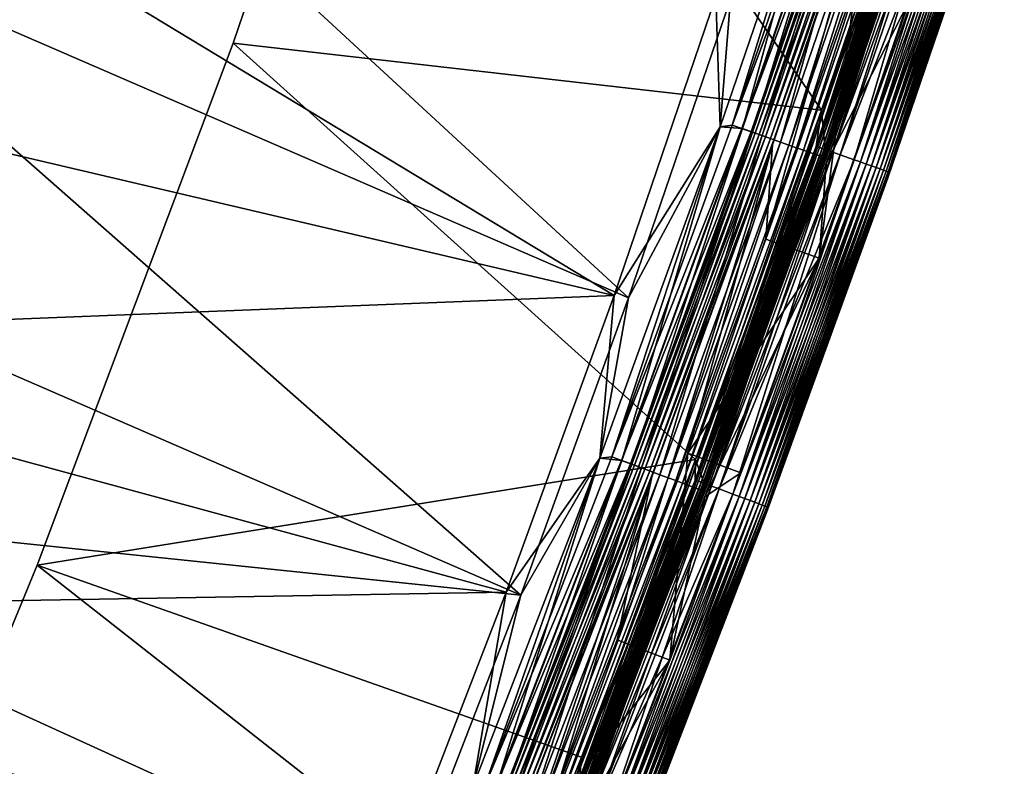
# Model space of a CAD drawing. Header units: metres. Extents: x -1 to 1402, y -1402 to 1.
# Tile 328 of 453: x 1301 to 1353, y -786 to -746. Entities that reach past the tile are written whole.
import ezdxf

# ---------------------------------------------------------------- set-up
doc = ezdxf.new("R2010")
doc.units = ezdxf.units.M

msp = doc.modelspace()

# ---------------------------------------------------------------- linework, layer by layer
at = {"layer": 'None'}
for points in [[(1312.189575, -747.530945, -83.5), (1321.680176, -719.63385, -83.5), (1343.28894, -751.071167, -83.5)], [(1312.189575, -747.530945, -80), (1343.289673, -751.069153, -80), (1321.680176, -719.63385, -80)], [(1312.189575, -747.530945, -620), (1321.680176, -719.63385, -620), (1343.289673, -751.069153, -620)], [(1312.189575, -747.530945, -616.5), (1343.28894, -751.071167, -616.5), (1321.680176, -719.63385, -616.5)], [(1321.680176, -719.63385, -83.5), (1312.189575, -747.530945, -83.5), (1321.680176, -719.63385, -80)], [(1312.189575, -747.530945, -83.5), (1312.189575, -747.530945, -80), (1321.680176, -719.63385, -80)], [(1321.680176, -719.63385, -620), (1312.189575, -747.530945, -620), (1321.680176, -719.63385, -616.5)], [(1312.189575, -747.530945, -620), (1312.189575, -747.530945, -616.5), (1321.680176, -719.63385, -616.5)], [(1321.680176, -719.63385, -83.5), (1349.375122, -733.094666, -83.5), (1343.28894, -751.071167, -83.5)], [(1343.289673, -751.069153, -80), (1349.375854, -733.092468, -80), (1321.680176, -719.63385, -80)], [(1321.680176, -719.63385, -620), (1349.375854, -733.092468, -620), (1343.289673, -751.069153, -620)], [(1343.28894, -751.071167, -616.5), (1349.375122, -733.094666, -616.5), (1321.680176, -719.63385, -616.5)], [(1349.067627, -735.228455, -616.423889), (1349.375122, -733.094666, -616.5), (1343.015015, -752.983154, -616.423889)], [(1349.375122, -733.094666, -616.5), (1343.28894, -751.071167, -616.5), (1343.015015, -752.983154, -616.423889)], [(1343.28894, -751.071167, -83.5), (1349.375122, -733.094666, -83.5), (1349.067627, -735.228455, -83.576118)], [(1343.480469, -753.146851, -80.086723), (1349.375854, -733.092468, -80), (1343.289673, -751.069153, -80)], [(1343.289673, -751.069153, -620), (1349.375854, -733.092468, -620), (1349.536133, -735.383118, -619.913269)], [(1343.480469, -753.146851, -80.086723), (1349.536133, -735.383118, -80.086723), (1349.375854, -733.092468, -80)], [(1343.015015, -752.983154, -83.576118), (1343.28894, -751.071167, -83.5), (1349.067627, -735.228455, -83.576118)], [(1349.231812, -735.282654, -83.66861), (1343.015015, -752.983154, -83.576118), (1349.067627, -735.228455, -83.576118)], [(1349.067627, -735.228455, -616.423889), (1343.015015, -752.983154, -616.423889), (1343.178101, -753.040527, -616.33136)], [(1349.231812, -735.282654, -83.66861), (1343.178101, -753.040527, -83.66861), (1343.015015, -752.983154, -83.576118)], [(1349.231812, -735.282654, -616.33136), (1349.067627, -735.228455, -616.423889), (1343.178101, -753.040527, -616.33136)], [(1349.37561, -735.330139, -83.792892), (1343.178101, -753.040527, -83.66861), (1349.231812, -735.282654, -83.66861)], [(1343.178101, -753.040527, -616.33136), (1343.321045, -753.09082, -616.207092), (1349.231812, -735.282654, -616.33136)], [(1349.37561, -735.330139, -83.792892), (1343.321045, -753.09082, -83.792892), (1343.178101, -753.040527, -83.66861)], [(1343.480469, -753.146851, -619.913269), (1343.289673, -751.069153, -620), (1349.536133, -735.383118, -619.913269)], [(1343.321045, -753.09082, -616.207092), (1349.37561, -735.330139, -616.207092), (1349.231812, -735.282654, -616.33136)], [(1349.493652, -735.369141, -83.944359), (1343.321045, -753.09082, -83.792892), (1349.37561, -735.330139, -83.792892)], [(1343.321045, -753.09082, -616.207092), (1343.438232, -753.132019, -616.055664), (1349.37561, -735.330139, -616.207092)], [(1349.493652, -735.369141, -83.944359), (1343.438232, -753.132019, -83.944359), (1343.321045, -753.09082, -83.792892)], [(1343.438232, -753.132019, -616.055664), (1349.493652, -735.369141, -616.055664), (1349.37561, -735.330139, -616.207092)], [(1349.493652, -735.369141, -83.944359), (1349.581543, -735.398071, -84.117317), (1343.438232, -753.132019, -83.944359)], [(1349.493652, -735.369141, -616.055664), (1343.438232, -753.132019, -616.055664), (1343.525513, -753.16272, -615.88269)], [(1343.438232, -753.132019, -83.944359), (1349.581543, -735.398071, -84.117317), (1343.525513, -753.16272, -84.117317)], [(1343.885376, -753.289307, -80.193909), (1349.536133, -735.383118, -80.086723), (1343.480469, -753.146851, -80.086723)], [(1343.480469, -753.146851, -619.913269), (1349.536133, -735.383118, -619.913269), (1349.943726, -735.517639, -619.806091)], [(1349.943726, -735.517639, -619.806091), (1343.885376, -753.289307, -619.806091), (1343.480469, -753.146851, -619.913269)], [(1349.581543, -735.398071, -615.88269), (1349.493652, -735.369141, -616.055664), (1343.525513, -753.16272, -615.88269)], [(1343.525513, -753.16272, -84.117317), (1349.581543, -735.398071, -84.117317), (1349.635498, -735.415894, -84.305313)], [(1343.525513, -753.16272, -615.88269), (1343.579102, -753.18158, -615.694702), (1349.581543, -735.398071, -615.88269)], [(1343.525513, -753.16272, -84.117317), (1349.635498, -735.415894, -84.305313), (1343.579102, -753.18158, -84.305313)], [(1343.579102, -753.18158, -615.694702), (1349.635498, -735.415894, -615.694702), (1349.581543, -735.398071, -615.88269)], [(1343.579102, -753.18158, -84.305313), (1349.635498, -735.415894, -84.305313), (1349.561523, -735.727722, -84.5)], [(1343.579102, -753.18158, -615.694702), (1349.561523, -735.727722, -615.5), (1349.635498, -735.415894, -615.694702)], [(1343.885376, -753.289307, -80.193909), (1349.943726, -735.517639, -80.193909), (1349.536133, -735.383118, -80.086723)], [(1344.278442, -753.427612, -80.342545), (1349.943726, -735.517639, -80.193909), (1343.885376, -753.289307, -80.193909)], [(1350.339478, -735.648254, -619.657471), (1343.885376, -753.289307, -619.806091), (1349.943726, -735.517639, -619.806091)], [(1344.278442, -753.427612, -80.342545), (1350.339478, -735.648254, -80.342545), (1349.943726, -735.517639, -80.193909)], [(1343.579102, -753.18158, -84.305313), (1349.561523, -735.727722, -84.5), (1343.503662, -753.479797, -84.5)], [(1343.503662, -753.479797, -84.5), (1349.561523, -735.727722, -84.5), (1343.503662, -753.479797, -615.5)], [(1343.503662, -753.479797, -615.5), (1349.561523, -735.727722, -84.5), (1349.561523, -735.727722, -615.5)], [(1343.503662, -753.479797, -615.5), (1349.561523, -735.727722, -615.5), (1343.579102, -753.18158, -615.694702)], [(1350.339478, -735.648254, -619.657471), (1344.278442, -753.427612, -619.657471), (1343.885376, -753.289307, -619.806091)], [(1345.012695, -753.685852, -80.758751), (1350.339478, -735.648254, -80.342545), (1344.278442, -753.427612, -80.342545)], [(1351.078491, -735.892212, -619.241272), (1344.278442, -753.427612, -619.657471), (1350.339478, -735.648254, -619.657471)], [(1344.278442, -753.427612, -619.657471), (1351.078491, -735.892212, -619.241272), (1345.012695, -753.685852, -619.241272)], [(1345.012695, -753.685852, -80.758751), (1351.078491, -735.892212, -80.758751), (1350.339478, -735.648254, -80.342545)], [(1345.347168, -753.803528, -81.021721), (1351.078491, -735.892212, -80.758751), (1345.012695, -753.685852, -80.758751)], [(1351.078491, -735.892212, -619.241272), (1351.415283, -736.003357, -618.978271), (1345.012695, -753.685852, -619.241272)], [(1351.415283, -736.003357, -618.978271), (1345.347168, -753.803528, -618.978271), (1345.012695, -753.685852, -619.241272)], [(1345.347168, -753.803528, -81.021721), (1351.415283, -736.003357, -81.021721), (1351.078491, -735.892212, -80.758751)], [(1345.65564, -753.912048, -81.318016), (1351.415283, -736.003357, -81.021721), (1345.347168, -753.803528, -81.021721)], [(1351.415283, -736.003357, -618.978271), (1351.72583, -736.105835, -618.682007), (1345.347168, -753.803528, -618.978271)], [(1351.72583, -736.105835, -618.682007), (1345.65564, -753.912048, -618.682007), (1345.347168, -753.803528, -618.978271)], [(1345.65564, -753.912048, -81.318016), (1351.72583, -736.105835, -81.318016), (1351.415283, -736.003357, -81.021721)], [(1345.935181, -754.010376, -81.645058), (1351.72583, -736.105835, -81.318016), (1345.65564, -753.912048, -81.318016)], [(1351.72583, -736.105835, -618.682007), (1352.007202, -736.19873, -618.354919), (1345.65564, -753.912048, -618.682007)], [(1345.935181, -754.010376, -81.645058), (1352.007202, -736.19873, -81.645058), (1351.72583, -736.105835, -81.318016)], [(1352.007202, -736.19873, -618.354919), (1345.935181, -754.010376, -618.354919), (1345.65564, -753.912048, -618.682007)], [(1346.183228, -754.097656, -81.999626), (1352.007202, -736.19873, -81.645058), (1345.935181, -754.010376, -81.645058)], [(1352.007202, -736.19873, -618.354919), (1352.256836, -736.281128, -618.000366), (1345.935181, -754.010376, -618.354919)], [(1352.256836, -736.281128, -618.000366), (1346.183228, -754.097656, -618.000366), (1345.935181, -754.010376, -618.354919)], [(1346.183228, -754.097656, -81.999626), (1352.256836, -736.281128, -81.999626), (1352.007202, -736.19873, -81.645058)], [(1346.397583, -754.173035, -82.378365), (1352.256836, -736.281128, -81.999626), (1346.183228, -754.097656, -81.999626)], [(1346.183228, -754.097656, -618.000366), (1352.256836, -736.281128, -618.000366), (1352.472656, -736.352356, -617.621643)], [(1346.397583, -754.173035, -617.621643), (1346.183228, -754.097656, -618.000366), (1352.472656, -736.352356, -617.621643)], [(1346.397583, -754.173035, -82.378365), (1352.472656, -736.352356, -82.378365), (1352.256836, -736.281128, -81.999626)], [(1346.575806, -754.235718, -82.777924), (1352.472656, -736.352356, -82.378365), (1346.397583, -754.173035, -82.378365)], [(1352.472656, -736.352356, -617.621643), (1352.6521, -736.411621, -617.222046), (1346.397583, -754.173035, -617.621643)], [(1352.6521, -736.411621, -617.222046), (1346.575806, -754.235718, -617.222046), (1346.397583, -754.173035, -617.621643)], [(1346.575806, -754.235718, -82.777924), (1352.6521, -736.411621, -82.777924), (1352.472656, -736.352356, -82.378365)], [(1346.716064, -754.285034, -83.194672), (1352.6521, -736.411621, -82.777924), (1346.575806, -754.235718, -82.777924)], [(1352.6521, -736.411621, -617.222046), (1352.793213, -736.458191, -616.805359), (1346.575806, -754.235718, -617.222046)], [(1352.793213, -736.458191, -616.805359), (1346.716064, -754.285034, -616.805359), (1346.575806, -754.235718, -617.222046)], [(1346.716064, -754.285034, -83.194672), (1352.793213, -736.458191, -83.194672), (1352.6521, -736.411621, -82.777924)], [(1346.817139, -754.320618, -83.623909), (1352.793213, -736.458191, -83.194672), (1346.716064, -754.285034, -83.194672)], [(1346.716064, -754.285034, -616.805359), (1352.793213, -736.458191, -616.805359), (1352.89502, -736.49176, -616.376099)], [(1346.817139, -754.320618, -616.376099), (1346.716064, -754.285034, -616.805359), (1352.89502, -736.49176, -616.376099)], [(1346.817139, -754.320618, -83.623909), (1352.89502, -736.49176, -83.623909), (1352.793213, -736.458191, -83.194672)], [(1346.878418, -754.342163, -84.060677), (1352.89502, -736.49176, -83.623909), (1346.817139, -754.320618, -83.623909)], [(1352.89502, -736.49176, -616.376099), (1352.956665, -736.512146, -615.939331), (1346.817139, -754.320618, -616.376099)], [(1352.956665, -736.512146, -615.939331), (1346.878418, -754.342163, -615.939331), (1346.817139, -754.320618, -616.376099)], [(1346.878418, -754.342163, -84.060677), (1352.956665, -736.512146, -84.060677), (1352.89502, -736.49176, -83.623909)], [(1352.884766, -736.825806, -84.5), (1352.956665, -736.512146, -84.060677), (1346.878418, -754.342163, -84.060677)], [(1352.956665, -736.512146, -615.939331), (1352.884766, -736.825806, -615.5), (1346.878418, -754.342163, -615.939331)], [(1346.804932, -754.642273, -84.5), (1352.884766, -736.825806, -84.5), (1346.878418, -754.342163, -84.060677)], [(1346.804932, -754.642273, -615.5), (1352.884766, -736.825806, -615.5), (1346.804932, -754.642273, -84.5)], [(1346.804932, -754.642273, -84.5), (1352.884766, -736.825806, -615.5), (1352.884766, -736.825806, -84.5)], [(1352.884766, -736.825806, -615.5), (1346.804932, -754.642273, -615.5), (1346.878418, -754.342163, -615.939331)], [(1301.823608, -775.114807, -83.5), (1312.189575, -747.530945, -83.5), (1336.622559, -769.53656, -83.5)], [(1301.823608, -775.114807, -80), (1336.622925, -769.535461, -80), (1312.189575, -747.530945, -80)], [(1301.823608, -775.114807, -620), (1312.189575, -747.530945, -620), (1336.622925, -769.535461, -620)], [(1301.823608, -775.114807, -616.5), (1336.622559, -769.53656, -616.5), (1312.189575, -747.530945, -616.5)], [(1312.189575, -747.530945, -83.5), (1301.823608, -775.114807, -83.5), (1312.189575, -747.530945, -80)], [(1301.823608, -775.114807, -83.5), (1301.823608, -775.114807, -80), (1312.189575, -747.530945, -80)], [(1312.189575, -747.530945, -620), (1301.823608, -775.114807, -620), (1312.189575, -747.530945, -616.5)], [(1301.823608, -775.114807, -620), (1301.823608, -775.114807, -616.5), (1312.189575, -747.530945, -616.5)], [(1312.189575, -747.530945, -83.5), (1343.28894, -751.071167, -83.5), (1336.622559, -769.53656, -83.5)], [(1336.622925, -769.535461, -80), (1343.289673, -751.069153, -80), (1312.189575, -747.530945, -80)], [(1312.189575, -747.530945, -620), (1343.289673, -751.069153, -620), (1336.622925, -769.535461, -620)], [(1336.622559, -769.53656, -616.5), (1343.28894, -751.071167, -616.5), (1312.189575, -747.530945, -616.5)], [(1343.015015, -752.983154, -616.423889), (1343.28894, -751.071167, -616.5), (1336.619507, -770.616577, -616.423889)], [(1343.28894, -751.071167, -616.5), (1336.622559, -769.53656, -616.5), (1336.619507, -770.616577, -616.423889)], [(1336.622559, -769.53656, -83.5), (1343.28894, -751.071167, -83.5), (1343.015015, -752.983154, -83.576118)], [(1337.081665, -770.789368, -80.086723), (1343.289673, -751.069153, -80), (1336.622925, -769.535461, -80)], [(1336.622925, -769.535461, -620), (1343.289673, -751.069153, -620), (1343.480469, -753.146851, -619.913269)], [(1337.081665, -770.789368, -80.086723), (1343.480469, -753.146851, -80.086723), (1343.289673, -751.069153, -80)], [(1336.619507, -770.616577, -83.576118), (1336.622559, -769.53656, -83.5), (1343.015015, -752.983154, -83.576118)], [(1343.178101, -753.040527, -83.66861), (1336.619507, -770.616577, -83.576118), (1343.015015, -752.983154, -83.576118)], [(1343.015015, -752.983154, -616.423889), (1336.619507, -770.616577, -616.423889), (1336.781494, -770.677124, -616.33136)], [(1343.178101, -753.040527, -83.66861), (1336.781494, -770.677124, -83.66861), (1336.619507, -770.616577, -83.576118)], [(1337.081665, -770.789368, -619.913269), (1336.622925, -769.535461, -620), (1343.480469, -753.146851, -619.913269)], [(1343.178101, -753.040527, -616.33136), (1343.015015, -752.983154, -616.423889), (1336.781494, -770.677124, -616.33136)], [(1343.321045, -753.09082, -83.792892), (1336.781494, -770.677124, -83.66861), (1343.178101, -753.040527, -83.66861)], [(1336.781494, -770.677124, -616.33136), (1336.92334, -770.730164, -616.207092), (1343.178101, -753.040527, -616.33136)], [(1343.321045, -753.09082, -83.792892), (1336.92334, -770.730164, -83.792892), (1336.781494, -770.677124, -83.66861)], [(1336.92334, -770.730164, -616.207092), (1343.321045, -753.09082, -616.207092), (1343.178101, -753.040527, -616.33136)], [(1343.438232, -753.132019, -83.944359), (1336.92334, -770.730164, -83.792892), (1343.321045, -753.09082, -83.792892)], [(1336.92334, -770.730164, -616.207092), (1337.039795, -770.773682, -616.055664), (1343.321045, -753.09082, -616.207092)], [(1336.92334, -770.730164, -83.792892), (1343.438232, -753.132019, -83.944359), (1337.039795, -770.773682, -83.944359)], [(1337.039795, -770.773682, -616.055664), (1343.438232, -753.132019, -616.055664), (1343.321045, -753.09082, -616.207092)], [(1337.039795, -770.773682, -83.944359), (1343.438232, -753.132019, -83.944359), (1343.525513, -753.16272, -84.117317)], [(1343.438232, -753.132019, -616.055664), (1337.039795, -770.773682, -616.055664), (1337.126465, -770.806091, -615.88269)], [(1337.039795, -770.773682, -83.944359), (1343.525513, -753.16272, -84.117317), (1337.126465, -770.806091, -84.117317)], [(1337.483765, -770.939636, -80.193909), (1343.480469, -753.146851, -80.086723), (1337.081665, -770.789368, -80.086723)], [(1343.885376, -753.289307, -619.806091), (1337.081665, -770.789368, -619.913269), (1343.480469, -753.146851, -619.913269)], [(1343.885376, -753.289307, -619.806091), (1337.483765, -770.939636, -619.806091), (1337.081665, -770.789368, -619.913269)], [(1343.525513, -753.16272, -615.88269), (1343.438232, -753.132019, -616.055664), (1337.126465, -770.806091, -615.88269)], [(1337.126465, -770.806091, -84.117317), (1343.525513, -753.16272, -84.117317), (1343.579102, -753.18158, -84.305313)], [(1337.126465, -770.806091, -615.88269), (1337.179688, -770.825989, -615.694702), (1343.525513, -753.16272, -615.88269)], [(1337.126465, -770.806091, -84.117317), (1343.579102, -753.18158, -84.305313), (1337.179688, -770.825989, -84.305313)], [(1337.179688, -770.825989, -615.694702), (1343.579102, -753.18158, -615.694702), (1343.525513, -753.16272, -615.88269)], [(1337.179688, -770.825989, -84.305313), (1343.579102, -753.18158, -84.305313), (1343.503662, -753.479797, -84.5)], [(1337.179688, -770.825989, -615.694702), (1343.503662, -753.479797, -615.5), (1343.579102, -753.18158, -615.694702)], [(1337.483765, -770.939636, -80.193909), (1343.885376, -753.289307, -80.193909), (1343.480469, -753.146851, -80.086723)], [(1337.874023, -771.08551, -80.342545), (1343.885376, -753.289307, -80.193909), (1337.483765, -770.939636, -80.193909)], [(1344.278442, -753.427612, -619.657471), (1337.483765, -770.939636, -619.806091), (1343.885376, -753.289307, -619.806091)], [(1337.874023, -771.08551, -80.342545), (1344.278442, -753.427612, -80.342545), (1343.885376, -753.289307, -80.193909)], [(1337.179688, -770.825989, -84.305313), (1343.503662, -753.479797, -84.5), (1337.102173, -771.110901, -84.5)], [(1337.102173, -771.110901, -84.5), (1343.503662, -753.479797, -84.5), (1337.102173, -771.110901, -615.5)], [(1337.102173, -771.110901, -615.5), (1343.503662, -753.479797, -84.5), (1343.503662, -753.479797, -615.5)], [(1337.102173, -771.110901, -615.5), (1343.503662, -753.479797, -615.5), (1337.179688, -770.825989, -615.694702)], [(1337.483765, -770.939636, -619.806091), (1344.278442, -753.427612, -619.657471), (1337.874023, -771.08551, -619.657471)], [(1338.603149, -771.358032, -80.758751), (1344.278442, -753.427612, -80.342545), (1337.874023, -771.08551, -80.342545)], [(1337.874023, -771.08551, -619.657471), (1344.278442, -753.427612, -619.657471), (1345.012695, -753.685852, -619.241272)], [(1337.874023, -771.08551, -619.657471), (1345.012695, -753.685852, -619.241272), (1338.603149, -771.358032, -619.241272)], [(1338.603149, -771.358032, -80.758751), (1345.012695, -753.685852, -80.758751), (1344.278442, -753.427612, -80.342545)], [(1338.935303, -771.482178, -81.021721), (1345.012695, -753.685852, -80.758751), (1338.603149, -771.358032, -80.758751)], [(1345.012695, -753.685852, -619.241272), (1345.347168, -753.803528, -618.978271), (1338.603149, -771.358032, -619.241272)], [(1345.347168, -753.803528, -618.978271), (1338.935303, -771.482178, -618.978271), (1338.603149, -771.358032, -619.241272)], [(1338.935303, -771.482178, -81.021721), (1345.347168, -753.803528, -81.021721), (1345.012695, -753.685852, -80.758751)], [(1339.241577, -771.596619, -81.318016), (1345.347168, -753.803528, -81.021721), (1338.935303, -771.482178, -81.021721)], [(1345.347168, -753.803528, -618.978271), (1345.65564, -753.912048, -618.682007), (1338.935303, -771.482178, -618.978271)], [(1339.241577, -771.596619, -81.318016), (1345.65564, -753.912048, -81.318016), (1345.347168, -753.803528, -81.021721)], [(1345.65564, -753.912048, -618.682007), (1339.241577, -771.596619, -618.682007), (1338.935303, -771.482178, -618.978271)], [(1339.519165, -771.700378, -81.645058), (1345.65564, -753.912048, -81.318016), (1339.241577, -771.596619, -81.318016)], [(1345.65564, -753.912048, -618.682007), (1345.935181, -754.010376, -618.354919), (1339.241577, -771.596619, -618.682007)], [(1345.935181, -754.010376, -618.354919), (1339.519165, -771.700378, -618.354919), (1339.241577, -771.596619, -618.682007)], [(1339.519165, -771.700378, -81.645058), (1345.935181, -754.010376, -81.645058), (1345.65564, -753.912048, -81.318016)], [(1339.765503, -771.79248, -81.999626), (1345.935181, -754.010376, -81.645058), (1339.519165, -771.700378, -81.645058)], [(1345.935181, -754.010376, -618.354919), (1346.183228, -754.097656, -618.000366), (1339.519165, -771.700378, -618.354919)], [(1346.183228, -754.097656, -618.000366), (1339.765503, -771.79248, -618.000366), (1339.519165, -771.700378, -618.354919)], [(1339.765503, -771.79248, -81.999626), (1346.183228, -754.097656, -81.999626), (1345.935181, -754.010376, -81.645058)], [(1339.978271, -771.872009, -82.378365), (1346.183228, -754.097656, -81.999626), (1339.765503, -771.79248, -81.999626)], [(1339.765503, -771.79248, -618.000366), (1346.183228, -754.097656, -618.000366), (1346.397583, -754.173035, -617.621643)], [(1339.978271, -771.872009, -617.621643), (1339.765503, -771.79248, -618.000366), (1346.397583, -754.173035, -617.621643)], [(1339.978271, -771.872009, -82.378365), (1346.397583, -754.173035, -82.378365), (1346.183228, -754.097656, -81.999626)], [(1340.155273, -771.938171, -82.777924), (1346.397583, -754.173035, -82.378365), (1339.978271, -771.872009, -82.378365)], [(1346.397583, -754.173035, -617.621643), (1346.575806, -754.235718, -617.222046), (1339.978271, -771.872009, -617.621643)], [(1346.575806, -754.235718, -617.222046), (1340.155273, -771.938171, -617.222046), (1339.978271, -771.872009, -617.621643)], [(1340.155273, -771.938171, -82.777924), (1346.575806, -754.235718, -82.777924), (1346.397583, -754.173035, -82.378365)], [(1340.294556, -771.990234, -83.194672), (1346.575806, -754.235718, -82.777924), (1340.155273, -771.938171, -82.777924)], [(1346.575806, -754.235718, -617.222046), (1346.716064, -754.285034, -616.805359), (1340.155273, -771.938171, -617.222046)], [(1346.716064, -754.285034, -616.805359), (1340.294556, -771.990234, -616.805359), (1340.155273, -771.938171, -617.222046)], [(1340.294556, -771.990234, -83.194672), (1346.716064, -754.285034, -83.194672), (1346.575806, -754.235718, -82.777924)], [(1340.394897, -772.02771, -83.623909), (1346.716064, -754.285034, -83.194672), (1340.294556, -771.990234, -83.194672)], [(1340.294556, -771.990234, -616.805359), (1346.716064, -754.285034, -616.805359), (1346.817139, -754.320618, -616.376099)], [(1340.394897, -772.02771, -616.376099), (1340.294556, -771.990234, -616.805359), (1346.817139, -754.320618, -616.376099)], [(1340.394897, -772.02771, -83.623909), (1346.817139, -754.320618, -83.623909), (1346.716064, -754.285034, -83.194672)], [(1340.455688, -772.050476, -84.060677), (1346.817139, -754.320618, -83.623909), (1340.394897, -772.02771, -83.623909)], [(1346.817139, -754.320618, -616.376099), (1346.878418, -754.342163, -615.939331), (1340.394897, -772.02771, -616.376099)], [(1340.455688, -772.050476, -84.060677), (1346.878418, -754.342163, -84.060677), (1346.817139, -754.320618, -83.623909)], [(1340.380249, -772.33728, -84.5), (1346.804932, -754.642273, -84.5), (1340.455688, -772.050476, -84.060677)], [(1340.380249, -772.33728, -615.5), (1346.804932, -754.642273, -615.5), (1340.380249, -772.33728, -84.5)], [(1340.380249, -772.33728, -84.5), (1346.804932, -754.642273, -615.5), (1346.804932, -754.642273, -84.5)], [(1346.804932, -754.642273, -615.5), (1340.380249, -772.33728, -615.5), (1340.455688, -772.050476, -615.939331)], [(1346.878418, -754.342163, -615.939331), (1340.455688, -772.050476, -615.939331), (1340.394897, -772.02771, -616.376099)], [(1346.804932, -754.642273, -84.5), (1346.878418, -754.342163, -84.060677), (1340.455688, -772.050476, -84.060677)], [(1346.878418, -754.342163, -615.939331), (1346.804932, -754.642273, -615.5), (1340.455688, -772.050476, -615.939331)], [(1330.609619, -785.255005, -80), (1336.622925, -769.535461, -80), (1301.823608, -775.114807, -80)], [(1301.823608, -775.114807, -620), (1336.622925, -769.535461, -620), (1330.609619, -785.255005, -620)], [(1301.823608, -775.114807, -83.5), (1336.622559, -769.53656, -83.5), (1330.609619, -785.255005, -83.5)], [(1330.609619, -785.255005, -616.5), (1336.622559, -769.53656, -616.5), (1301.823608, -775.114807, -616.5)], [(1336.619507, -770.616577, -616.423889), (1336.622559, -769.53656, -616.5), (1329.883301, -788.122253, -616.423889)], [(1336.622559, -769.53656, -616.5), (1330.609619, -785.255005, -616.5), (1329.883301, -788.122253, -616.423889)], [(1330.342041, -788.303955, -80.086723), (1337.081665, -770.789368, -80.086723), (1336.622925, -769.535461, -80)], [(1336.622925, -769.535461, -80), (1330.609619, -785.255005, -80), (1330.342041, -788.303955, -80.086723)], [(1330.609619, -785.255005, -620), (1336.622925, -769.535461, -620), (1337.081665, -770.789368, -619.913269)], [(1330.609619, -785.255005, -83.5), (1336.622559, -769.53656, -83.5), (1336.619507, -770.616577, -83.576118)], [(1329.883301, -788.122253, -83.576118), (1330.609619, -785.255005, -83.5), (1336.619507, -770.616577, -83.576118)], [(1336.781494, -770.677124, -83.66861), (1329.883301, -788.122253, -83.576118), (1336.619507, -770.616577, -83.576118)], [(1336.619507, -770.616577, -616.423889), (1329.883301, -788.122253, -616.423889), (1330.044189, -788.185913, -616.33136)], [(1336.781494, -770.677124, -83.66861), (1330.044189, -788.185913, -83.66861), (1329.883301, -788.122253, -83.576118)], [(1336.781494, -770.677124, -616.33136), (1336.619507, -770.616577, -616.423889), (1330.044189, -788.185913, -616.33136)], [(1336.92334, -770.730164, -83.792892), (1330.044189, -788.185913, -83.66861), (1336.781494, -770.677124, -83.66861)], [(1330.044189, -788.185913, -616.33136), (1330.184937, -788.241699, -616.207092), (1336.781494, -770.677124, -616.33136)], [(1330.044189, -788.185913, -83.66861), (1336.92334, -770.730164, -83.792892), (1330.184937, -788.241699, -83.792892)], [(1330.184937, -788.241699, -616.207092), (1336.92334, -770.730164, -616.207092), (1336.781494, -770.677124, -616.33136)], [(1330.184937, -788.241699, -83.792892), (1336.92334, -770.730164, -83.792892), (1337.039795, -770.773682, -83.944359)], [(1330.184937, -788.241699, -616.207092), (1330.300537, -788.287476, -616.055664), (1336.92334, -770.730164, -616.207092)], [(1330.184937, -788.241699, -83.792892), (1337.039795, -770.773682, -83.944359), (1330.300537, -788.287476, -83.944359)], [(1330.300537, -788.287476, -616.055664), (1337.039795, -770.773682, -616.055664), (1336.92334, -770.730164, -616.207092)], [(1330.300537, -788.287476, -83.944359), (1337.039795, -770.773682, -83.944359), (1337.126465, -770.806091, -84.117317)], [(1337.039795, -770.773682, -616.055664), (1330.300537, -788.287476, -616.055664), (1330.386475, -788.321533, -615.88269)], [(1330.300537, -788.287476, -83.944359), (1337.126465, -770.806091, -84.117317), (1330.386475, -788.321533, -84.117317)], [(1330.741211, -788.461975, -80.193909), (1337.081665, -770.789368, -80.086723), (1330.342041, -788.303955, -80.086723)], [(1330.342041, -788.303955, -619.913269), (1330.609619, -785.255005, -620), (1337.081665, -770.789368, -619.913269)], [(1337.483765, -770.939636, -619.806091), (1330.342041, -788.303955, -619.913269), (1337.081665, -770.789368, -619.913269)], [(1330.342041, -788.303955, -619.913269), (1337.483765, -770.939636, -619.806091), (1330.741211, -788.461975, -619.806091)], [(1337.126465, -770.806091, -615.88269), (1337.039795, -770.773682, -616.055664), (1330.386475, -788.321533, -615.88269)], [(1330.386475, -788.321533, -84.117317), (1337.126465, -770.806091, -84.117317), (1337.179688, -770.825989, -84.305313)], [(1330.386475, -788.321533, -615.88269), (1330.439331, -788.342468, -615.694702), (1337.126465, -770.806091, -615.88269)], [(1330.386475, -788.321533, -84.117317), (1337.179688, -770.825989, -84.305313), (1330.439331, -788.342468, -84.305313)], [(1330.439331, -788.342468, -615.694702), (1337.179688, -770.825989, -615.694702), (1337.126465, -770.806091, -615.88269)], [(1330.439331, -788.342468, -84.305313), (1337.179688, -770.825989, -84.305313), (1337.102173, -771.110901, -84.5)], [(1330.439331, -788.342468, -615.694702), (1337.102173, -771.110901, -615.5), (1337.179688, -770.825989, -615.694702)], [(1330.741211, -788.461975, -80.193909), (1337.483765, -770.939636, -80.193909), (1337.081665, -770.789368, -80.086723)], [(1331.128662, -788.615479, -80.342545), (1337.483765, -770.939636, -80.193909), (1330.741211, -788.461975, -80.193909)], [(1330.741211, -788.461975, -619.806091), (1337.483765, -770.939636, -619.806091), (1337.874023, -771.08551, -619.657471)], [(1331.128662, -788.615479, -80.342545), (1337.874023, -771.08551, -80.342545), (1337.483765, -770.939636, -80.193909)], [(1330.439331, -788.342468, -84.305313), (1337.102173, -771.110901, -84.5), (1330.359375, -788.614319, -84.5)], [(1330.359375, -788.614319, -84.5), (1337.102173, -771.110901, -84.5), (1330.359375, -788.614319, -615.5)], [(1330.359375, -788.614319, -615.5), (1337.102173, -771.110901, -84.5), (1337.102173, -771.110901, -615.5)], [(1330.359375, -788.614319, -615.5), (1337.102173, -771.110901, -615.5), (1330.439331, -788.342468, -615.694702)], [(1330.741211, -788.461975, -619.806091), (1337.874023, -771.08551, -619.657471), (1331.128662, -788.615479, -619.657471)], [(1331.852173, -788.902039, -80.758751), (1337.874023, -771.08551, -80.342545), (1331.128662, -788.615479, -80.342545)], [(1331.128662, -788.615479, -619.657471), (1337.874023, -771.08551, -619.657471), (1338.603149, -771.358032, -619.241272)], [(1331.128662, -788.615479, -619.657471), (1338.603149, -771.358032, -619.241272), (1331.852173, -788.902039, -619.241272)], [(1331.852173, -788.902039, -80.758751), (1338.603149, -771.358032, -80.758751), (1337.874023, -771.08551, -80.342545)], [(1332.181885, -789.032654, -81.021721), (1338.603149, -771.358032, -80.758751), (1331.852173, -788.902039, -80.758751)], [(1338.603149, -771.358032, -619.241272), (1338.935303, -771.482178, -618.978271), (1331.852173, -788.902039, -619.241272)], [(1338.935303, -771.482178, -618.978271), (1332.181885, -789.032654, -618.978271), (1331.852173, -788.902039, -619.241272)], [(1332.181885, -789.032654, -81.021721), (1338.935303, -771.482178, -81.021721), (1338.603149, -771.358032, -80.758751)], [(1332.485962, -789.153076, -81.318016), (1338.935303, -771.482178, -81.021721), (1332.181885, -789.032654, -81.021721)], [(1338.935303, -771.482178, -618.978271), (1339.241577, -771.596619, -618.682007), (1332.181885, -789.032654, -618.978271)], [(1332.485962, -789.153076, -81.318016), (1339.241577, -771.596619, -81.318016), (1338.935303, -771.482178, -81.021721)], [(1339.241577, -771.596619, -618.682007), (1332.485962, -789.153076, -618.682007), (1332.181885, -789.032654, -618.978271)], [(1332.761353, -789.262207, -81.645058), (1339.241577, -771.596619, -81.318016), (1332.485962, -789.153076, -81.318016)], [(1339.241577, -771.596619, -618.682007), (1339.519165, -771.700378, -618.354919), (1332.485962, -789.153076, -618.682007)], [(1339.519165, -771.700378, -618.354919), (1332.761353, -789.262207, -618.354919), (1332.485962, -789.153076, -618.682007)], [(1332.761353, -789.262207, -81.645058), (1339.519165, -771.700378, -81.645058), (1339.241577, -771.596619, -81.318016)], [(1333.005859, -789.359009, -81.999626), (1339.519165, -771.700378, -81.645058), (1332.761353, -789.262207, -81.645058)], [(1339.519165, -771.700378, -618.354919), (1339.765503, -771.79248, -618.000366), (1332.761353, -789.262207, -618.354919)], [(1339.765503, -771.79248, -618.000366), (1333.005859, -789.359009, -618.000366), (1332.761353, -789.262207, -618.354919)], [(1333.005859, -789.359009, -81.999626), (1339.765503, -771.79248, -81.999626), (1339.519165, -771.700378, -81.645058)], [(1333.217163, -789.442688, -82.378365), (1339.765503, -771.79248, -81.999626), (1333.005859, -789.359009, -81.999626)], [(1333.005859, -789.359009, -618.000366), (1339.765503, -771.79248, -618.000366), (1339.978271, -771.872009, -617.621643)], [(1333.217163, -789.442688, -617.621643), (1333.005859, -789.359009, -618.000366), (1339.978271, -771.872009, -617.621643)], [(1333.217163, -789.442688, -82.378365), (1339.978271, -771.872009, -82.378365), (1339.765503, -771.79248, -81.999626)], [(1333.392822, -789.512268, -82.777924), (1339.978271, -771.872009, -82.378365), (1333.217163, -789.442688, -82.378365)], [(1339.978271, -771.872009, -617.621643), (1340.155273, -771.938171, -617.222046), (1333.217163, -789.442688, -617.621643)], [(1340.155273, -771.938171, -617.222046), (1333.392822, -789.512268, -617.222046), (1333.217163, -789.442688, -617.621643)], [(1333.392822, -789.512268, -82.777924), (1340.155273, -771.938171, -82.777924), (1339.978271, -771.872009, -82.378365)], [(1333.531006, -789.567017, -83.194672), (1340.155273, -771.938171, -82.777924), (1333.392822, -789.512268, -82.777924)], [(1340.155273, -771.938171, -617.222046), (1340.294556, -771.990234, -616.805359), (1333.392822, -789.512268, -617.222046)], [(1340.294556, -771.990234, -616.805359), (1333.531006, -789.567017, -616.805359), (1333.392822, -789.512268, -617.222046)], [(1333.531006, -789.567017, -83.194672), (1340.294556, -771.990234, -83.194672), (1340.155273, -771.938171, -82.777924)], [(1333.630737, -789.606506, -83.623909), (1340.294556, -771.990234, -83.194672), (1333.531006, -789.567017, -83.194672)], [(1333.531006, -789.567017, -616.805359), (1340.294556, -771.990234, -616.805359), (1340.394897, -772.02771, -616.376099)], [(1333.630737, -789.606506, -616.376099), (1333.531006, -789.567017, -616.805359), (1340.394897, -772.02771, -616.376099)], [(1333.630737, -789.606506, -83.623909), (1340.394897, -772.02771, -83.623909), (1340.294556, -771.990234, -83.194672)], [(1333.69104, -789.630371, -84.060677), (1340.394897, -772.02771, -83.623909), (1333.630737, -789.606506, -83.623909)], [(1340.394897, -772.02771, -616.376099), (1340.455688, -772.050476, -615.939331), (1333.630737, -789.606506, -616.376099)], [(1333.69104, -789.630371, -84.060677), (1340.455688, -772.050476, -84.060677), (1340.394897, -772.02771, -83.623909)], [(1333.613037, -789.904114, -84.5), (1340.380249, -772.33728, -84.5), (1333.69104, -789.630371, -84.060677)], [(1333.613037, -789.904114, -615.5), (1340.380249, -772.33728, -615.5), (1333.613037, -789.904114, -84.5)], [(1333.613037, -789.904114, -84.5), (1340.380249, -772.33728, -615.5), (1340.380249, -772.33728, -84.5)], [(1340.380249, -772.33728, -615.5), (1333.613037, -789.904114, -615.5), (1333.69104, -789.630371, -615.939331)], [(1340.455688, -772.050476, -615.939331), (1333.69104, -789.630371, -615.939331), (1333.630737, -789.606506, -616.376099)], [(1340.380249, -772.33728, -84.5), (1340.455688, -772.050476, -84.060677), (1333.69104, -789.630371, -84.060677)], [(1340.455688, -772.050476, -615.939331), (1340.380249, -772.33728, -615.5), (1333.69104, -789.630371, -615.939331)], [(1290.592773, -802.35791, -83.5), (1301.823608, -775.114807, -83.5), (1326.826416, -794.743958, -83.5)], [(1326.826416, -794.743958, -80), (1301.823608, -775.114807, -80), (1290.592773, -802.35791, -80)], [(1290.592773, -802.35791, -620), (1301.823608, -775.114807, -620), (1326.826416, -794.743958, -620)], [(1326.826416, -794.743958, -616.5), (1301.823608, -775.114807, -616.5), (1290.592773, -802.35791, -616.5)], [(1301.823608, -775.114807, -83.5), (1290.592773, -802.35791, -83.5), (1301.823608, -775.114807, -80)], [(1290.592773, -802.35791, -83.5), (1290.592773, -802.35791, -80), (1301.823608, -775.114807, -80)], [(1301.823608, -775.114807, -620), (1290.592773, -802.35791, -620), (1301.823608, -775.114807, -616.5)], [(1290.592773, -802.35791, -620), (1290.592773, -802.35791, -616.5), (1301.823608, -775.114807, -616.5)], [(1326.826416, -794.743958, -83.5), (1301.823608, -775.114807, -83.5), (1330.609619, -785.255005, -83.5)], [(1326.826416, -794.743958, -80), (1330.609619, -785.255005, -80), (1301.823608, -775.114807, -80)], [(1326.826416, -794.743958, -620), (1301.823608, -775.114807, -620), (1330.609619, -785.255005, -620)], [(1326.826416, -794.743958, -616.5), (1330.609619, -785.255005, -616.5), (1301.823608, -775.114807, -616.5)], [(1330.342041, -788.303955, -80.086723), (1330.609619, -785.255005, -80), (1326.826416, -794.743958, -80)], [(1326.826416, -794.743958, -83.5), (1330.609619, -785.255005, -83.5), (1329.883301, -788.122253, -83.576118)], [(1329.883301, -788.122253, -616.423889), (1330.609619, -785.255005, -616.5), (1326.826416, -794.743958, -616.5)], [(1326.826416, -794.743958, -620), (1330.609619, -785.255005, -620), (1330.342041, -788.303955, -619.913269)]]:
    msp.add_3dface(points, dxfattribs=at)
at = {"layer": 'None0'}
for points in [[(1292.456665, -723.520264, -32.128693), (1333.094238, -760.992554, -3), (1286.645508, -740.848389, -32.128372)], [(1338.482666, -745.180298, -3), (1333.094238, -760.992554, -3), (1292.456665, -723.520264, -32.128693)], [(1287.503052, -733.753845, -29.54335), (1282.137817, -749.090149, -29.543043), (1332.321289, -760.857239)], [(1287.503052, -733.753845, -29.54335), (1332.321289, -760.857239), (1337.706055, -745.063843)], [(1337.932251, -751.949768), (1343.955811, -734.322937), (1337.706055, -745.063843)], [(1339.109741, -752.041809, -0.112516), (1343.955811, -734.322937), (1337.932251, -751.949768)], [(1343.956055, -734.322266, -3), (1337.932495, -751.949097, -3), (1338.482666, -745.180298, -3)], [(1337.932495, -751.949097, -3), (1343.956055, -734.322266, -3), (1338.564819, -751.849915, -3.055977)], [(1338.564819, -751.849915, -3.055977), (1344.590698, -734.198792, -3.055977), (1345.115479, -734.372253, -3.221156)], [(1338.564819, -751.849915, -3.055977), (1343.956055, -734.322266, -3), (1344.590698, -734.198792, -3.055977)], [(1339.086182, -752.033508, -3.221156), (1338.564819, -751.849915, -3.055977), (1345.115479, -734.372253, -3.221156)], [(1339.086182, -752.033508, -3.221156), (1345.115479, -734.372253, -3.221156), (1345.599243, -734.532166, -3.490045)], [(1339.566772, -752.202759, -3.490045), (1339.086182, -752.033508, -3.221156), (1345.599243, -734.532166, -3.490045)], [(1339.109741, -752.041809, -0.112516), (1345.13916, -734.380066, -0.112516), (1343.955811, -734.322937)], [(1339.641235, -752.229004, -0.251606), (1345.13916, -734.380066, -0.112516), (1339.109741, -752.041809, -0.112516)], [(1339.566772, -752.202759, -3.490045), (1345.599243, -734.532166, -3.490045), (1345.820068, -734.605164, -3.660043)], [(1339.641235, -752.229004, -0.251606), (1345.674194, -734.556946, -0.251606), (1345.13916, -734.380066, -0.112516)], [(1339.786133, -752.28009, -3.660043), (1339.566772, -752.202759, -3.490045), (1345.820068, -734.605164, -3.660043)], [(1340.157593, -752.410889, -0.444534), (1345.674194, -734.556946, -0.251606), (1339.641235, -752.229004, -0.251606)], [(1345.820068, -734.605164, -3.660043), (1346.024292, -734.672668, -3.851689), (1339.786133, -752.28009, -3.660043)], [(1346.024292, -734.672668, -3.851689), (1339.989014, -752.351501, -3.851689), (1339.786133, -752.28009, -3.660043)], [(1346.024292, -734.672668, -3.851689), (1346.375, -734.788574, -4.292985), (1339.989014, -752.351501, -3.851689)], [(1346.375, -734.788574, -4.292985), (1340.337402, -752.474243, -4.292985), (1339.989014, -752.351501, -3.851689)], [(1340.157593, -752.410889, -0.444534), (1346.19397, -734.72876, -0.444534), (1345.674194, -734.556946, -0.251606)], [(1341.123535, -752.75116, -0.985015), (1346.19397, -734.72876, -0.444534), (1340.157593, -752.410889, -0.444534)], [(1346.375, -734.788574, -4.292985), (1346.638672, -734.875732, -4.797701), (1340.337402, -752.474243, -4.292985)], [(1346.638672, -734.875732, -4.797701), (1340.599365, -752.566528, -4.797701), (1340.337402, -752.474243, -4.292985)], [(1346.638672, -734.875732, -4.797701), (1346.804688, -734.930603, -5.347445), (1340.599365, -752.566528, -4.797701)], [(1346.804688, -734.930603, -5.347445), (1340.76416, -752.624573, -5.347445), (1340.599365, -752.566528, -4.797701)], [(1346.804688, -734.930603, -5.347445), (1346.753174, -735.217529, -5.918313), (1340.76416, -752.624573, -5.347445)], [(1341.123535, -752.75116, -0.985015), (1347.166382, -735.050171, -0.985015), (1346.19397, -734.72876, -0.444534)], [(1341.564575, -752.906494, -1.326719), (1347.166382, -735.050171, -0.985015), (1341.123535, -752.75116, -0.985015)], [(1341.564575, -752.906494, -1.326719), (1347.610352, -735.19696, -1.326719), (1347.166382, -735.050171, -0.985015)], [(1345.120361, -744.239929, -80.052361), (1340.35144, -757.874939, -80.052361), (1346.753174, -735.217529, -5.918313)], [(1346.753174, -735.217529, -5.918313), (1340.35144, -757.874939, -80.052361), (1340.703247, -752.891785, -5.918313)], [(1346.753174, -735.217529, -5.918313), (1340.703247, -752.891785, -5.918313), (1340.76416, -752.624573, -5.347445)], [(1341.972168, -753.05011, -1.711938), (1347.610352, -735.19696, -1.326719), (1341.564575, -752.906494, -1.326719)], [(1341.972168, -753.05011, -1.711938), (1348.020752, -735.332581, -1.711938), (1347.610352, -735.19696, -1.326719)], [(1342.342651, -753.180603, -2.137379), (1348.020752, -735.332581, -1.711938), (1341.972168, -753.05011, -1.711938)], [(1342.342651, -753.180603, -2.137379), (1348.393555, -735.455811, -2.137379), (1348.020752, -735.332581, -1.711938)], [(1342.672607, -753.296814, -2.598965), (1348.393555, -735.455811, -2.137379), (1342.342651, -753.180603, -2.137379)], [(1342.672607, -753.296814, -2.598965), (1348.725708, -735.565613, -2.598965), (1348.393555, -735.455811, -2.137379)], [(1342.959106, -753.397705, -3.09242), (1348.725708, -735.565613, -2.598965), (1342.672607, -753.296814, -2.598965)], [(1342.959106, -753.397705, -3.09242), (1349.01416, -735.66095, -3.09242), (1348.725708, -735.565613, -2.598965)], [(1343.199097, -753.4823, -3.61347), (1349.01416, -735.66095, -3.09242), (1342.959106, -753.397705, -3.09242)], [(1343.199097, -753.4823, -3.61347), (1349.255737, -735.740845, -3.61347), (1349.01416, -735.66095, -3.09242)], [(1343.390015, -753.549561, -4.157492), (1349.255737, -735.740845, -3.61347), (1343.199097, -753.4823, -3.61347)], [(1343.390015, -753.549561, -4.157492), (1349.447998, -735.804382, -4.157492), (1349.255737, -735.740845, -3.61347)], [(1343.530518, -753.598999, -4.718482), (1349.447998, -735.804382, -4.157492), (1343.390015, -753.549561, -4.157492)], [(1343.530518, -753.598999, -4.718482), (1349.589355, -735.851135, -4.718482), (1349.447998, -735.804382, -4.157492)], [(1343.619385, -753.63031, -5.290087), (1349.589355, -735.851135, -4.718482), (1343.530518, -753.598999, -4.718482)], [(1343.531982, -753.889099, -5.865956), (1349.678833, -735.880676, -5.290087), (1343.619385, -753.63031, -5.290087)], [(1343.531982, -753.889099, -5.865956), (1349.600708, -736.15979, -5.865956), (1349.678833, -735.880676, -5.290087)], [(1343.619385, -753.63031, -5.290087), (1349.678833, -735.880676, -5.290087), (1349.589355, -735.851135, -4.718482)], [(1349.600708, -736.15979, -5.865956), (1343.531982, -753.889099, -5.865956), (1347.959106, -745.209106, -80)], [(1286.645508, -740.848389, -32.128372), (1327.38855, -776.693176, -3), (1280.990845, -756.555847, -32.128044)], [(1333.094238, -760.992554, -3), (1327.38855, -776.693176, -3), (1286.645508, -740.848389, -32.128372)], [(1343.175293, -758.886353, -80), (1340.35144, -757.874939, -80.052361), (1345.120361, -744.239929, -80.052361)], [(1343.175293, -758.886353, -80), (1345.120361, -744.239929, -80.052361), (1347.959106, -745.209106, -80)], [(1332.321289, -760.857239), (1337.932251, -751.949768), (1337.706055, -745.063843)], [(1338.482666, -745.180298, -3), (1337.932495, -751.949097, -3), (1333.094238, -760.992554, -3)], [(1347.959106, -745.209106, -80), (1343.531982, -753.889099, -5.865956), (1343.175293, -758.886353, -80)], [(1282.137817, -749.090149, -29.543043), (1276.948486, -763.044983, -29.542738), (1332.321289, -760.857239)], [(1332.739502, -769.582886, -0.112516), (1337.932251, -751.949768), (1331.567749, -769.45636)], [(1331.567749, -769.45636), (1337.932251, -751.949768), (1332.321289, -760.857239)], [(1337.932495, -751.949097, -3), (1331.567993, -769.455688, -3), (1333.094238, -760.992554, -3)], [(1331.567993, -769.455688, -3), (1337.932495, -751.949097, -3), (1332.198486, -769.380432, -3.055977)], [(1332.198486, -769.380432, -3.055977), (1338.564819, -751.849915, -3.055977), (1339.086182, -752.033508, -3.221156)], [(1332.198486, -769.380432, -3.055977), (1337.932495, -751.949097, -3), (1338.564819, -751.849915, -3.055977)], [(1332.716064, -769.574158, -3.221156), (1332.198486, -769.380432, -3.055977), (1339.086182, -752.033508, -3.221156)], [(1332.716064, -769.574158, -3.221156), (1339.086182, -752.033508, -3.221156), (1339.566772, -752.202759, -3.490045)], [(1333.193237, -769.752747, -3.490045), (1332.716064, -769.574158, -3.221156), (1339.566772, -752.202759, -3.490045)], [(1332.739502, -769.582886, -0.112516), (1339.109741, -752.041809, -0.112516), (1337.932251, -751.949768)], [(1333.267212, -769.780396, -0.251606), (1339.109741, -752.041809, -0.112516), (1332.739502, -769.582886, -0.112516)], [(1333.193237, -769.752747, -3.490045), (1339.566772, -752.202759, -3.490045), (1339.786133, -752.28009, -3.660043)], [(1333.267212, -769.780396, -0.251606), (1339.641235, -752.229004, -0.251606), (1339.109741, -752.041809, -0.112516)], [(1333.779907, -769.97229, -0.444534), (1339.641235, -752.229004, -0.251606), (1333.267212, -769.780396, -0.251606)], [(1333.779907, -769.97229, -0.444534), (1340.157593, -752.410889, -0.444534), (1339.641235, -752.229004, -0.251606)], [(1333.411133, -769.83429, -3.660043), (1333.193237, -769.752747, -3.490045), (1339.786133, -752.28009, -3.660043)], [(1339.786133, -752.28009, -3.660043), (1339.989014, -752.351501, -3.851689), (1333.411133, -769.83429, -3.660043)], [(1339.989014, -752.351501, -3.851689), (1333.612549, -769.909607, -3.851689), (1333.411133, -769.83429, -3.660043)], [(1339.989014, -752.351501, -3.851689), (1340.337402, -752.474243, -4.292985), (1333.612549, -769.909607, -3.851689)], [(1340.337402, -752.474243, -4.292985), (1333.958496, -770.039124, -4.292985), (1333.612549, -769.909607, -3.851689)], [(1334.739136, -770.331238, -0.985015), (1340.157593, -752.410889, -0.444534), (1333.779907, -769.97229, -0.444534)], [(1340.337402, -752.474243, -4.292985), (1340.599365, -752.566528, -4.797701), (1333.958496, -770.039124, -4.292985)], [(1340.599365, -752.566528, -4.797701), (1334.218628, -770.136475, -4.797701), (1333.958496, -770.039124, -4.292985)], [(1340.599365, -752.566528, -4.797701), (1340.76416, -752.624573, -5.347445), (1334.218628, -770.136475, -4.797701)], [(1340.76416, -752.624573, -5.347445), (1334.382324, -770.197693, -5.347445), (1334.218628, -770.136475, -4.797701)], [(1340.76416, -752.624573, -5.347445), (1340.703247, -752.891785, -5.918313), (1334.382324, -770.197693, -5.347445)], [(1334.739136, -770.331238, -0.985015), (1341.123535, -752.75116, -0.985015), (1340.157593, -752.410889, -0.444534)], [(1335.177002, -770.495117, -1.326719), (1341.123535, -752.75116, -0.985015), (1334.739136, -770.331238, -0.985015)], [(1335.177002, -770.495117, -1.326719), (1341.564575, -752.906494, -1.326719), (1341.123535, -752.75116, -0.985015)], [(1340.703247, -752.891785, -5.918313), (1336.217651, -769.192322, -80.052361), (1332.480469, -779.063477, -80.052361)], [(1340.703247, -752.891785, -5.918313), (1332.480469, -779.063477, -80.052361), (1334.312012, -770.447388, -5.918313)], [(1340.703247, -752.891785, -5.918313), (1334.312012, -770.447388, -5.918313), (1334.382324, -770.197693, -5.347445)], [(1335.581787, -770.646606, -1.711938), (1341.564575, -752.906494, -1.326719), (1335.177002, -770.495117, -1.326719)], [(1335.581787, -770.646606, -1.711938), (1341.972168, -753.05011, -1.711938), (1341.564575, -752.906494, -1.326719)], [(1335.949585, -770.784241, -2.137379), (1341.972168, -753.05011, -1.711938), (1335.581787, -770.646606, -1.711938)], [(1335.949585, -770.784241, -2.137379), (1342.342651, -753.180603, -2.137379), (1341.972168, -753.05011, -1.711938)], [(1336.277222, -770.90686, -2.598965), (1342.342651, -753.180603, -2.137379), (1335.949585, -770.784241, -2.137379)], [(1340.35144, -757.874939, -80.052361), (1336.217651, -769.192322, -80.052361), (1340.703247, -752.891785, -5.918313)], [(1336.277222, -770.90686, -2.598965), (1342.672607, -753.296814, -2.598965), (1342.342651, -753.180603, -2.137379)], [(1336.561768, -771.013306, -3.09242), (1342.672607, -753.296814, -2.598965), (1336.277222, -770.90686, -2.598965)], [(1336.561768, -771.013306, -3.09242), (1342.959106, -753.397705, -3.09242), (1342.672607, -753.296814, -2.598965)], [(1336.800049, -771.102539, -3.61347), (1342.959106, -753.397705, -3.09242), (1336.561768, -771.013306, -3.09242)], [(1336.800049, -771.102539, -3.61347), (1343.199097, -753.4823, -3.61347), (1342.959106, -753.397705, -3.09242)], [(1336.989746, -771.173462, -4.157492), (1343.199097, -753.4823, -3.61347), (1336.800049, -771.102539, -3.61347)], [(1336.989746, -771.173462, -4.157492), (1343.390015, -753.549561, -4.157492), (1343.199097, -753.4823, -3.61347)], [(1337.12915, -771.225647, -4.718482), (1343.390015, -753.549561, -4.157492), (1336.989746, -771.173462, -4.157492)], [(1337.12085, -771.49939, -5.865956), (1343.619385, -753.63031, -5.290087), (1337.217407, -771.258667, -5.290087)], [(1337.12085, -771.49939, -5.865956), (1343.531982, -753.889099, -5.865956), (1343.619385, -753.63031, -5.290087)], [(1337.12915, -771.225647, -4.718482), (1343.530518, -753.598999, -4.718482), (1343.390015, -753.549561, -4.157492)], [(1337.217407, -771.258667, -5.290087), (1343.530518, -753.598999, -4.718482), (1337.12915, -771.225647, -4.718482)], [(1337.217407, -771.258667, -5.290087), (1343.619385, -753.63031, -5.290087), (1343.530518, -753.598999, -4.718482)], [(1343.531982, -753.889099, -5.865956), (1337.12085, -771.49939, -5.865956), (1343.175293, -758.886353, -80)], [(1327.38855, -776.693176, -3), (1275.349487, -771.286072, -32.127712), (1280.990845, -756.555847, -32.128044)], [(1336.217651, -769.192322, -80.052361), (1340.35144, -757.874939, -80.052361), (1343.175293, -758.886353, -80)], [(1339.028687, -770.238953, -80), (1336.217651, -769.192322, -80.052361), (1343.175293, -758.886353, -80)], [(1343.175293, -758.886353, -80), (1337.12085, -771.49939, -5.865956), (1339.028687, -770.238953, -80)], [(1332.321289, -760.857239), (1276.948486, -763.044983, -29.542738), (1326.619751, -776.539124)], [(1326.619751, -776.539124), (1331.567749, -769.45636), (1332.321289, -760.857239)], [(1333.094238, -760.992554, -3), (1331.567993, -769.455688, -3), (1327.38855, -776.693176, -3)], [(1276.948486, -763.044983, -29.542738), (1271.26123, -777.498657, -29.5424), (1326.619751, -776.539124)], [(1325.493652, -786.783875, -3.055977), (1332.198486, -769.380432, -3.055977), (1332.716064, -769.574158, -3.221156)], [(1325.493652, -786.783875, -3.055977), (1331.567993, -769.455688, -3), (1332.198486, -769.380432, -3.055977)], [(1332.480469, -779.063477, -80.052361), (1336.217651, -769.192322, -80.052361), (1335.279785, -780.140747, -80)], [(1336.217651, -769.192322, -80.052361), (1339.028687, -770.238953, -80), (1335.279785, -780.140747, -80)], [(1326.030762, -786.996826, -0.112516), (1331.567749, -769.45636), (1324.864624, -786.836121)], [(1324.864624, -786.836121), (1331.567749, -769.45636), (1326.619751, -776.539124)], [(1331.567993, -769.455688, -3), (1324.864868, -786.835449, -3), (1327.38855, -776.693176, -3)], [(1324.864868, -786.835449, -3), (1331.567993, -769.455688, -3), (1325.493652, -786.783875, -3.055977)], [(1326.007446, -786.98761, -3.221156), (1325.493652, -786.783875, -3.055977), (1332.716064, -769.574158, -3.221156)], [(1326.007446, -786.98761, -3.221156), (1332.716064, -769.574158, -3.221156), (1333.193237, -769.752747, -3.490045)], [(1326.481079, -787.175415, -3.490045), (1326.007446, -786.98761, -3.221156), (1333.193237, -769.752747, -3.490045)], [(1326.030762, -786.996826, -0.112516), (1332.739502, -769.582886, -0.112516), (1331.567749, -769.45636)], [(1326.554565, -787.204529, -0.251606), (1332.739502, -769.582886, -0.112516), (1326.030762, -786.996826, -0.112516)], [(1326.481079, -787.175415, -3.490045), (1333.193237, -769.752747, -3.490045), (1333.411133, -769.83429, -3.660043)], [(1326.697388, -787.261169, -3.660043), (1326.481079, -787.175415, -3.490045), (1333.411133, -769.83429, -3.660043)], [(1326.554565, -787.204529, -0.251606), (1333.267212, -769.780396, -0.251606), (1332.739502, -769.582886, -0.112516)], [(1327.063477, -787.406372, -0.444534), (1333.267212, -769.780396, -0.251606), (1326.554565, -787.204529, -0.251606)], [(1333.411133, -769.83429, -3.660043), (1333.612549, -769.909607, -3.851689), (1326.697388, -787.261169, -3.660043)], [(1333.612549, -769.909607, -3.851689), (1326.897217, -787.340454, -3.851689), (1326.697388, -787.261169, -3.660043)], [(1333.612549, -769.909607, -3.851689), (1333.958496, -770.039124, -4.292985), (1326.897217, -787.340454, -3.851689)], [(1327.063477, -787.406372, -0.444534), (1333.779907, -769.97229, -0.444534), (1333.267212, -769.780396, -0.251606)], [(1334.312012, -770.447388, -5.918313), (1328.906616, -788.209778, -80.052361), (1324.875244, -798.210571, -80.052361)], [(1334.312012, -770.447388, -5.918313), (1324.875244, -798.210571, -80.052361), (1327.582397, -787.877686, -5.918313)], [(1333.958496, -770.039124, -4.292985), (1327.240601, -787.476624, -4.292985), (1326.897217, -787.340454, -3.851689)], [(1328.015381, -787.783813, -0.985015), (1333.779907, -769.97229, -0.444534), (1327.063477, -787.406372, -0.444534)], [(1333.958496, -770.039124, -4.292985), (1334.218628, -770.136475, -4.797701), (1327.240601, -787.476624, -4.292985)], [(1334.218628, -770.136475, -4.797701), (1327.498779, -787.578979, -4.797701), (1327.240601, -787.476624, -4.292985)], [(1334.218628, -770.136475, -4.797701), (1334.382324, -770.197693, -5.347445), (1327.498779, -787.578979, -4.797701)], [(1334.382324, -770.197693, -5.347445), (1327.661255, -787.643433, -5.347445), (1327.498779, -787.578979, -4.797701)], [(1334.312012, -770.447388, -5.918313), (1327.582397, -787.877686, -5.918313), (1327.661255, -787.643433, -5.347445)], [(1334.382324, -770.197693, -5.347445), (1334.312012, -770.447388, -5.918313), (1327.661255, -787.643433, -5.347445)], [(1328.015381, -787.783813, -0.985015), (1334.739136, -770.331238, -0.985015), (1333.779907, -769.97229, -0.444534)], [(1328.450073, -787.956238, -1.326719), (1334.739136, -770.331238, -0.985015), (1328.015381, -787.783813, -0.985015)], [(1328.450073, -787.956238, -1.326719), (1335.177002, -770.495117, -1.326719), (1334.739136, -770.331238, -0.985015)], [(1332.480469, -779.063477, -80.052361), (1328.906616, -788.209778, -80.052361), (1334.312012, -770.447388, -5.918313)], [(1337.12085, -771.49939, -5.865956), (1335.279785, -780.140747, -80), (1339.028687, -770.238953, -80)], [(1328.851929, -788.11554, -1.711938), (1335.177002, -770.495117, -1.326719), (1328.450073, -787.956238, -1.326719)], [(1328.851929, -788.11554, -1.711938), (1335.581787, -770.646606, -1.711938), (1335.177002, -770.495117, -1.326719)], [(1329.216919, -788.260315, -2.137379), (1335.581787, -770.646606, -1.711938), (1328.851929, -788.11554, -1.711938)], [(1329.216919, -788.260315, -2.137379), (1335.949585, -770.784241, -2.137379), (1335.581787, -770.646606, -1.711938)], [(1329.542114, -788.389221, -2.598965), (1335.949585, -770.784241, -2.137379), (1329.216919, -788.260315, -2.137379)], [(1329.542114, -788.389221, -2.598965), (1336.277222, -770.90686, -2.598965), (1335.949585, -770.784241, -2.137379)], [(1329.824463, -788.501221, -3.09242), (1336.277222, -770.90686, -2.598965), (1329.542114, -788.389221, -2.598965)], [(1329.824463, -788.501221, -3.09242), (1336.561768, -771.013306, -3.09242), (1336.277222, -770.90686, -2.598965)], [(1321.372314, -792.277405, -3), (1269.250122, -786.319458, -32.12735), (1275.349487, -771.286072, -32.127712)], [(1327.38855, -776.693176, -3), (1321.372314, -792.277405, -3), (1275.349487, -771.286072, -32.127712)], [(1330.061035, -788.595032, -3.61347), (1336.561768, -771.013306, -3.09242), (1329.824463, -788.501221, -3.09242)], [(1330.061035, -788.595032, -3.61347), (1336.800049, -771.102539, -3.61347), (1336.561768, -771.013306, -3.09242)], [(1330.249268, -788.669617, -4.157492), (1336.800049, -771.102539, -3.61347), (1330.061035, -788.595032, -3.61347)], [(1330.249268, -788.669617, -4.157492), (1336.989746, -771.173462, -4.157492), (1336.800049, -771.102539, -3.61347)], [(1330.387695, -788.724548, -4.718482), (1336.989746, -771.173462, -4.157492), (1330.249268, -788.669617, -4.157492)], [(1330.370239, -788.984009, -5.865956), (1337.217407, -771.258667, -5.290087), (1330.47522, -788.759277, -5.290087)], [(1330.370239, -788.984009, -5.865956), (1337.12085, -771.49939, -5.865956), (1337.217407, -771.258667, -5.290087)], [(1337.12085, -771.49939, -5.865956), (1330.370239, -788.984009, -5.865956), (1335.279785, -780.140747, -80)], [(1330.387695, -788.724548, -4.718482), (1337.12915, -771.225647, -4.718482), (1336.989746, -771.173462, -4.157492)], [(1330.47522, -788.759277, -5.290087), (1337.12915, -771.225647, -4.718482), (1330.387695, -788.724548, -4.718482)], [(1330.47522, -788.759277, -5.290087), (1337.217407, -771.258667, -5.290087), (1337.12915, -771.225647, -4.718482)], [(1326.619751, -776.539124), (1271.26123, -777.498657, -29.5424), (1320.608032, -792.104736)], [(1320.608032, -792.104736), (1324.864624, -786.836121), (1326.619751, -776.539124)], [(1327.38855, -776.693176, -3), (1324.864868, -786.835449, -3), (1321.372314, -792.277405, -3)], [(1271.26123, -777.498657, -29.5424), (1265.404053, -791.596069, -29.542057), (1320.608032, -792.104736)], [(1332.480469, -779.063477, -80.052361), (1335.279785, -780.140747, -80), (1328.906616, -788.209778, -80.052361)], [(1335.279785, -780.140747, -80), (1331.694946, -789.315491, -80), (1328.906616, -788.209778, -80.052361)], [(1330.370239, -788.984009, -5.865956), (1331.694946, -789.315491, -80), (1335.279785, -780.140747, -80)]]:
    msp.add_3dface(points, dxfattribs=at)

doc.saveas('drawing.dxf')
